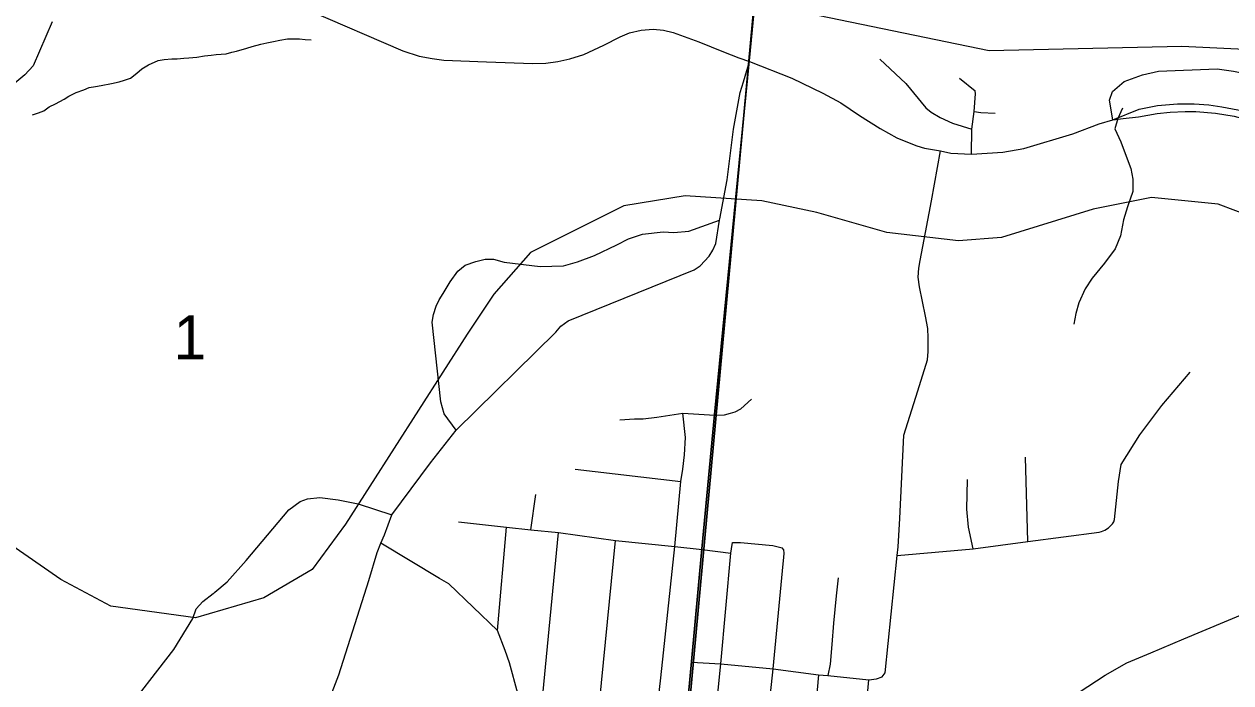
# Model space of a CAD drawing. Extents: x -8.2 to 38.5, y -0.1 to 21.9.
# Drawn here: x 2.928 to 4.076, y 15.515 to 16.141 of the extents above; entities that cross this region are included whole.
import ezdxf

# ---------------------------------------------------------------- set-up
doc = ezdxf.new("R2010")
doc.units = 0
for name, color, linetype in [('Default', 7, 'Continuous'), ('GM_X_Adjacent_County_Text', 7, 'Continuous'), ('GM_X_County_Road_Text', 7, 'Continuous'), ('GM_X_Minor_River', 7, 'Continuous'), ('GM_X_Township_Subdivision_Text', 7, 'Continuous'), ('GM_X_Township_Text', 7, 'Continuous'), ('GM_X_US_Location', 7, 'Continuous')]:
    doc.layers.add(name, color=color, linetype=linetype)

msp = doc.modelspace()

# ---------------------------------------------------------------- linework, layer by layer
at = {"layer": 'Default'}
for points in [[(3.6725, 16.67), (3.6705, 16.651), (3.6688, 16.6346), (3.6178, 16.1066), (3.5847, 15.7703), (3.5728, 15.6426), (3.5629, 15.5356), (3.5403, 15.2932), (3.5225, 15.0941), (3.5065, 14.9452), (3.4936, 14.7944), (3.4743, 14.647), (3.4653, 14.578), (3.4343, 14.2388), (3.4223, 14.1017), (3.4095, 13.9645), (4.8235, 13.9645)], [(2.8549, 15.3805), (3.0986, 15.3393), (3.2027, 15.3291), (3.2946, 15.3201), (3.3059, 15.3188), (3.3521, 15.3138), (3.3997, 15.3085), (3.4537, 15.3026), (3.5084, 15.2966), (3.5403, 15.2932), (3.5629, 15.5356), (3.5728, 15.6426), (3.5847, 15.7703), (3.6178, 16.1066), (3.6688, 16.6346)]]:
    msp.add_lwpolyline(points, dxfattribs=at)
at = {"layer": 'GM_X_Adjacent_County_Text'}
for points in [[(3.6356, 16.3025), (3.5428, 15.2954), (2.5334, 15.4148), (2.633, 16.4084)], [(4.6267, 16.1928), (4.5212, 15.1931), (3.5428, 15.2954), (3.6356, 16.3025)]]:
    msp.add_lwpolyline(points, close=True, dxfattribs=at)
at = {"layer": 'GM_X_Minor_River'}
for points in [[(2.9363, 16.0552), (2.9421, 16.057), (2.9471, 16.0591), (2.9521, 16.0628), (2.9583, 16.0656), (2.9664, 16.07), (2.971, 16.0729), (2.978, 16.0765), (2.9852, 16.079), (2.9902, 16.0811), (2.9964, 16.0821), (3.0017, 16.0831), (3.0116, 16.0851), (3.0189, 16.0864), (3.0239, 16.0882), (3.0297, 16.0899), (3.0355, 16.0947), (3.0405, 16.0988), (3.0467, 16.1028), (3.056, 16.1067), (3.0617, 16.1077), (3.0689, 16.1083), (3.0739, 16.1085), (3.0804, 16.1091), (3.0849, 16.1093), (3.0926, 16.1099), (3.0998, 16.1112), (3.1063, 16.1118), (3.1109, 16.1124), (3.1204, 16.1133), (3.1258, 16.1147), (3.1304, 16.1157), (3.1403, 16.1185), (3.1453, 16.1202), (3.1534, 16.1223), (3.1591, 16.1236), (3.1656, 16.125), (3.1717, 16.126), (3.179, 16.1273), (3.1835, 16.1275), (3.1904, 16.1273), (3.1957, 16.1268), (3.2014, 16.1263)], [(3.9726, 16.0615), (3.9682, 16.0517), (3.9653, 16.0419), (3.9711, 16.0296), (3.9761, 16.0158), (3.9807, 16.0043), (3.9824, 15.9939), (3.9825, 15.9822), (3.9775, 15.9678), (3.9738, 15.9554), (3.9708, 15.9402), (3.9659, 15.9278), (3.9557, 15.9143), (3.944, 15.8998), (3.9373, 15.8897), (3.9312, 15.8765), (3.9283, 15.8663), (3.9266, 15.8561)]]:
    msp.add_lwpolyline(points, dxfattribs=at)
at = {"layer": 'GM_X_Township_Subdivision_Text'}
for p, q in [((3.8179, 16.0901), (3.8325, 16.0781)), ((3.8826, 15.6496), (3.8806, 15.7297)), ((3.4524, 15.7185), (3.5528, 15.7067)), ((3.4101, 15.6609), (3.4149, 15.6943)), ((3.3784, 15.565), (3.3872, 15.6633))]:
    msp.add_line(p, q, dxfattribs=at)
for points in [[(2.9551, 16.1435), (2.937, 16.1019), (2.929, 16.0931), (2.9195, 16.0852), (2.9113, 16.0821), (2.9056, 16.0799), (2.8976, 16.0786), (2.8556, 16.0848), (2.7676, 16.0919)], [(3.7419, 16.108), (3.7668, 16.0849), (3.7859, 16.0619), (3.7908, 16.0578), (3.7993, 16.0526), (3.8112, 16.0474), (3.8294, 16.0415)], [(3.9636, 16.0505), (3.9603, 16.0691), (3.9631, 16.0775), (3.9744, 16.0867), (3.9917, 16.0932), (4.0069, 16.0968), (4.0628, 16.0988), (4.0784, 16.0968), (4.0945, 16.0936), (4.1134, 16.0847), (4.1491, 16.0618), (4.1676, 16.049), (4.1829, 16.0422), (4.2054, 16.0345), (4.2279, 16.0297), (4.2407, 16.0253), (4.2584, 16.0149), (4.2668, 16.0076)], [(3.8291, 16.0178), (3.8294, 16.0415), (3.8316, 16.0582), (3.833, 16.0752), (3.8325, 16.0781)], [(3.8316, 16.0582), (3.838, 16.0575), (3.8516, 16.0567)], [(3.7471, 15.5247), (3.7586, 15.6363), (3.7594, 15.6447), (3.7611, 15.6716), (3.7649, 15.7508), (3.7782, 15.793), (3.7872, 15.8224), (3.788, 15.8303), (3.788, 15.8433), (3.7875, 15.8522), (3.7854, 15.8637), (3.7798, 15.8917), (3.7783, 15.901), (3.7792, 15.9093), (3.7804, 15.9168), (3.7855, 15.9435), (3.7912, 15.9734), (3.7996, 16.0209)], [(3.3391, 15.7554), (3.3277, 15.7711), (3.3246, 15.7824), (3.3163, 15.8582), (3.3175, 15.8653), (3.3203, 15.8734), (3.3231, 15.8792), (3.327, 15.8855), (3.3334, 15.8965), (3.3409, 15.9065), (3.3478, 15.9123), (3.358, 15.9159), (3.3667, 15.9179), (3.3746, 15.918), (3.3848, 15.9152), (3.4191, 15.9109), (3.4412, 15.9118), (3.4546, 15.9156), (3.4707, 15.9216), (3.4919, 15.9315), (3.503, 15.9374), (3.5163, 15.9418), (3.5359, 15.9439), (3.5462, 15.9435), (3.5604, 15.9446), (3.5897, 15.9552)], [(3.7586, 15.6363), (3.8308, 15.6427), (3.8826, 15.6496), (3.9506, 15.6587), (3.9528, 15.6593), (3.9558, 15.6606), (3.9593, 15.6628), (3.9631, 15.6665), (3.9644, 15.6685), (3.9651, 15.6707), (3.9689, 15.7066), (3.9715, 15.7229), (3.9891, 15.751), (4.0102, 15.779), (4.037, 15.8106)], [(3.4948, 15.7653), (3.5088, 15.7663), (3.517, 15.7661), (3.53, 15.7677), (3.5547, 15.7717), (3.5749, 15.7705), (3.585, 15.7698), (3.5943, 15.7701), (3.6, 15.7716), (3.6044, 15.773), (3.61, 15.7759), (3.6201, 15.7849)], [(3.4933, 15.0959), (3.5086, 15.2961), (3.5096, 15.307), (3.5303, 15.4898), (3.5337, 15.5201), (3.5471, 15.6449), (3.5528, 15.7067), (3.5548, 15.7184), (3.5563, 15.7322), (3.5573, 15.7484), (3.5547, 15.7717)], [(3.8308, 15.6427), (3.8263, 15.6634), (3.8248, 15.6805), (3.8254, 15.7085)], [(3.3413, 15.6683), (3.3872, 15.6633), (3.4101, 15.6609), (3.4364, 15.6582), (3.4907, 15.6506), (3.5471, 15.6449), (3.5731, 15.6421), (3.6005, 15.6386)], [(3.4136, 15.4446), (3.4215, 15.5038), (3.4364, 15.6582)], [(3.4376, 15.1023), (3.4539, 15.3021), (3.4607, 15.377), (3.4755, 15.4959), (3.4907, 15.6506)], [(3.3847, 15.1086), (3.4, 15.308), (3.4136, 15.4446), (3.413, 15.4465), (3.3978, 15.5051), (3.39, 15.5345), (3.3858, 15.5462), (3.3784, 15.565), (3.3321, 15.6094), (3.3235, 15.6146), (3.2677, 15.648)], [(3.5469, 15.091), (3.5607, 15.2265), (3.5642, 15.2661), (3.5672, 15.2922), (3.5794, 15.4199), (3.5908, 15.5333), (3.6005, 15.6386), (3.6009, 15.6428), (3.6019, 15.6486)], [(3.5953, 15.0662), (3.5966, 15.086), (3.5976, 15.1046), (3.6044, 15.1749), (3.6091, 15.2221), (3.6161, 15.2874), (3.628, 15.4132), (3.6302, 15.4308), (3.6405, 15.5285), (3.65, 15.6286), (3.6507, 15.6346), (3.6509, 15.6387), (3.6508, 15.6416), (3.6492, 15.6437)], [(3.6019, 15.6486), (3.6096, 15.6486), (3.6404, 15.6458), (3.6492, 15.6437)], [(3.7024, 15.615), (3.7004, 15.598), (3.6979, 15.572), (3.6964, 15.5517), (3.6949, 15.5332), (3.6927, 15.5223)], [(3.5631, 15.5351), (3.5908, 15.5333), (3.6405, 15.5285), (3.6836, 15.5229), (3.6927, 15.5223), (3.7315, 15.5181), (3.7389, 15.5192), (3.7441, 15.5212), (3.7471, 15.5247)], [(3.6836, 15.5229), (3.6735, 15.4093), (3.6614, 15.2829)], [(3.7063, 15.2771), (3.7212, 15.4047), (3.7315, 15.5181)]]:
    msp.add_lwpolyline(points, dxfattribs=at)
at = {"layer": 'GM_X_Township_Text'}
msp.add_line((3.9636, 16.0505), (3.9733, 16.0516), dxfattribs=at)
for points in [[(3.1988, 16.1547), (3.2885, 16.1161), (3.3039, 16.111), (3.3165, 16.1086), (3.3274, 16.1071), (3.3679, 16.1056), (3.412, 16.104), (3.4244, 16.1044), (3.4359, 16.1058), (3.4474, 16.1083), (3.4606, 16.1125), (3.4796, 16.1215), (3.495, 16.1293), (3.5039, 16.1331), (3.5152, 16.1358), (3.5264, 16.1365), (3.5364, 16.1355), (3.5455, 16.1334), (3.57, 16.1244), (3.5935, 16.1149), (3.6081, 16.1094), (3.618, 16.106)], [(3.278, 15.6749), (3.3149, 15.7244), (3.3391, 15.7554), (3.4341, 15.8487), (3.4388, 15.8543), (3.4457, 15.8595), (3.5654, 15.9079), (3.5712, 15.9116), (3.5797, 15.9209), (3.5833, 15.9266), (3.5861, 15.933), (3.5897, 15.9552), (3.5899, 15.9564), (3.5968, 15.9935), (3.603, 16.0416), (3.6091, 16.0764), (3.6123, 16.0865), (3.618, 16.106)], [(3.618, 16.106), (3.6584, 16.0901), (3.6877, 16.0759), (3.705, 16.0666), (3.7227, 16.0545), (3.7424, 16.0421), (3.7583, 16.0334), (3.7714, 16.028), (3.7771, 16.0257), (3.7845, 16.0236), (3.7996, 16.0209), (3.8096, 16.0188), (3.8291, 16.0178), (3.8591, 16.0198), (3.879, 16.0231), (3.9254, 16.037), (3.9507, 16.0465), (3.9636, 16.0505)], [(3.9636, 16.0505), (3.9886, 16.0607), (4.006, 16.0642), (4.0249, 16.0656), (4.0409, 16.0657), (4.0549, 16.0648), (4.0672, 16.0627), (4.0876, 16.0589), (4.1028, 16.0545), (4.1408, 16.0415), (4.1953, 16.0214), (4.3036, 15.9838), (4.3245, 15.9768)], [(3.9733, 16.0516), (3.9879, 16.0533), (4.0057, 16.0564), (4.018, 16.0576), (4.0322, 16.0582), (4.0423, 16.0585), (4.0611, 16.0567), (4.0789, 16.0539), (4.0986, 16.0484), (4.1186, 16.0413), (4.1373, 16.0345), (4.1859, 16.017), (4.217, 16.0062), (4.237, 15.9951), (4.2705, 15.9758), (4.3148, 15.9505)], [(3.1082, 15.6003), (3.109, 15.6009), (3.1098, 15.6015), (3.1214, 15.6112), (3.1394, 15.6316), (3.1801, 15.6798), (3.1909, 15.6878), (3.1978, 15.6903), (3.2095, 15.6915), (3.2269, 15.6892), (3.2461, 15.6856), (3.278, 15.6749)], [(3.2052, 15.4644), (3.2277, 15.523), (3.2563, 15.6125), (3.2642, 15.6393), (3.2677, 15.648), (3.2711, 15.6561), (3.278, 15.6749)], [(2.8599, 15.3804), (2.8648, 15.3808), (2.8657, 15.3809), (2.8738, 15.3833), (2.8891, 15.3897), (2.9726, 15.4387), (2.9907, 15.4527), (3.0031, 15.4637), (3.0199, 15.4811), (3.0709, 15.5469), (3.0887, 15.5764), (3.092, 15.5858), (3.0982, 15.5928), (3.1082, 15.6003)], [(3.6817, 15.0826), (3.6943, 15.114), (3.7038, 15.1389), (3.7113, 15.164), (3.7174, 15.184), (3.7232, 15.209), (3.7264, 15.2266), (3.7316, 15.2781), (3.7327, 15.2973), (3.7369, 15.3207), (3.7416, 15.3367), (3.7503, 15.358), (3.7581, 15.3724), (3.7694, 15.3887), (3.7863, 15.4074), (3.8015, 15.4205), (3.8183, 15.4329), (3.8417, 15.4478), (3.9562, 15.5227), (3.9767, 15.5343), (3.9996, 15.544), (4.0311, 15.5571), (4.091, 15.5821)]]:
    msp.add_lwpolyline(points, dxfattribs=at)
at = {"layer": 'GM_X_US_Location'}
for points in [[(5.4223, 15.8469), (5.4096, 15.8932), (5.3887, 15.9097), (5.3573, 15.9186), (5.1857, 15.9216), (5.0514, 15.9351), (5.0007, 15.9395), (4.7723, 15.9365), (4.6261, 15.95), (4.4545, 15.9992), (4.347, 16.0396), (4.162, 16.0948), (4.0889, 16.1172), (4.0292, 16.1202), (3.8461, 16.1159), (3.5416, 16.1791), (3.3707, 16.2044), (3.1596, 16.2509), (3.0499, 16.3079), (2.985, 16.3727), (2.9748, 16.5121), (2.969, 16.6094), (2.9538, 16.67)], [(4.1476, 15.9385), (4.0637, 15.9702), (4.0003, 15.9766), (3.9449, 15.9655), (3.8578, 15.9385), (3.8167, 15.9354), (3.7486, 15.9433), (3.6821, 15.9623), (3.6299, 15.9734), (3.557, 15.9781), (3.4985, 15.9686), (3.4098, 15.9242), (3.375, 15.8846), (3.3496, 15.8466), (3.234, 15.666), (3.2024, 15.6232), (3.1565, 15.5962), (3.0915, 15.5772), (3.0108, 15.5883), (2.9633, 15.6137), (2.8968, 15.6596)]]:
    msp.add_lwpolyline(points, dxfattribs=at)

# ---------------------------------------------------------------- texts
at = {"layer": 'GM_X_County_Road_Text'}
msp.add_text('1', height=0.0419, rotation=0, dxfattribs=at).set_placement((3.0705, 15.8227))

doc.saveas('drawing.dxf')
